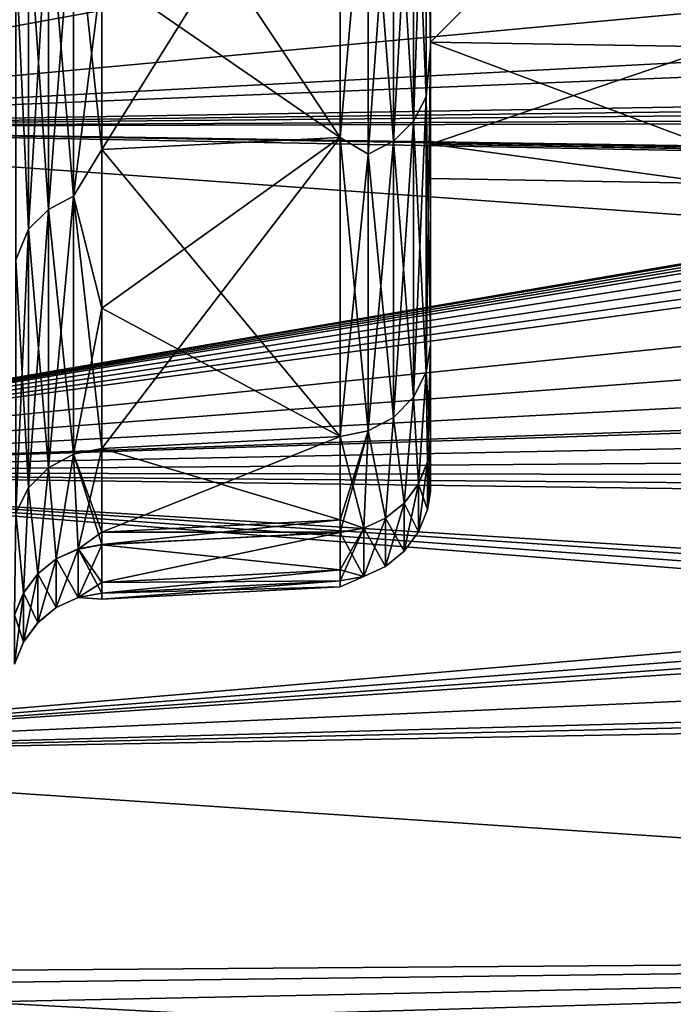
# Model space of a CAD drawing. Header units: metres. Extents: x -31 to 116, y -82 to 82.
# Tile 280 of 656: x 8.54 to 11.98, y -59.34 to -54.17. Entities that reach past the tile are written whole.
import ezdxf

# ---------------------------------------------------------------- set-up
doc = ezdxf.new("R2010")
doc.units = ezdxf.units.M
doc.layers.add('solid_80000000GA_10_1', color=7, linetype='CONTINUOUS')

msp = doc.modelspace()

# ---------------------------------------------------------------- linework, layer by layer
at = {"layer": 'solid_80000000GA_10_1'}
for points in [[(10.67712, -52.797886, 15.25255), (10.7, -52.381554, 15.841394), (10.7, -54.314354, 10.918933)], [(10.67712, -52.797886, -15.25255), (10.7, -54.313854, -10.920397), (10.7, -52.381886, -15.840654)], [(10.7, -52.381554, 15.841394), (10.7, -52.759483, 10.37612), (10.7, -54.283344, 5.439309)], [(10.7, -54.314354, 10.918933), (10.7, -52.381554, 15.841394), (10.7, -54.283344, 5.439309)], [(10.7, -52.381886, -15.840654), (10.7, -54.313854, -10.920397), (10.7, -52.759968, -10.374706)], [(5.595928, -54.73056, -25.962206), (5.595928, -52.598213, -30.048264), (23.04767, -54.017448, -27.916229)], [(12.380383, -52.787518, 29.858343), (5.595928, -52.598213, 30.048264), (5.595928, -54.73056, 25.962206)], [(10.7, -52.759483, 10.37612), (12.205235, -54.30872, 5.446114), (10.7, -54.283344, 5.439309)], [(10.7, -52.759483, 10.37612), (12.205235, -52.784668, 10.383695), (12.205235, -54.30872, 5.446114)], [(10.7, -52.759968, -10.374706), (10.7, -54.283344, -5.439309), (12.205235, -52.784668, -10.383695)], [(10.7, -54.313854, -10.920397), (10.7, -54.283344, -5.439309), (10.7, -52.759968, -10.374706)], [(12.492253, -53.122738, 29.260595), (12.380383, -52.787518, 29.858343), (5.595928, -54.73056, 25.962206)], [(10.67712, -52.797886, -15.25255), (10.610488, -52.923031, -15.305693), (10.610488, -54.699875, -10.679077)], [(10.67712, -54.571331, -10.634789), (10.67712, -52.797886, -15.25255), (10.610488, -54.699875, -10.679077)], [(10.67712, -52.797886, 15.25255), (10.67712, -54.571331, 10.634789), (10.610488, -52.923031, 15.305693)], [(10.67712, -52.797886, 15.25255), (10.7, -54.314354, 10.918933), (10.67712, -54.571331, 10.634789)], [(10.67712, -54.571331, -10.634789), (10.7, -54.313854, -10.920397), (10.67712, -52.797886, -15.25255)], [(10.7, -54.283344, -5.439309), (12.205235, -54.30872, -5.446114), (12.205235, -52.784668, -10.383695)], [(8.973832, -54.847473, -11.105902), (10.226168, -54.78553, -11.084214), (10.226168, -52.83897, -16.04166)], [(8.973832, -54.847473, -11.105902), (10.226168, -52.83897, -16.04166), (8.973832, -53.919682, -13.605121)], [(8.973832, -52.89912, 16.067915), (10.226168, -52.83897, 16.04166), (10.226168, -54.78553, 11.084214)], [(10.226168, -52.83897, -16.04166), (10.226168, -54.78553, -11.084214), (10.373859, -53.091763, -15.377346)], [(10.226168, -54.78553, 11.084214), (10.226168, -52.83897, 16.04166), (10.373859, -53.091763, 15.377346)], [(8.973832, -52.89912, 16.067915), (10.226168, -54.78553, 11.084214), (8.973832, -53.919682, 13.605121)], [(10.610488, -52.923031, -15.305693), (10.506213, -53.024078, -15.348603), (10.506213, -54.803673, -10.714836)], [(10.610488, -54.699875, -10.679077), (10.610488, -52.923031, -15.305693), (10.506213, -54.803673, -10.714836)], [(10.610488, -52.923031, 15.305693), (10.610488, -54.699875, 10.679077), (10.506213, -53.024078, 15.348603)], [(10.67712, -54.571331, 10.634789), (10.610488, -54.699875, 10.679077), (10.610488, -52.923031, 15.305693)], [(10.506213, -53.024078, -15.348603), (10.373859, -53.091763, -15.377346), (10.373859, -54.873196, -10.73879)], [(10.506213, -54.803673, -10.714836), (10.506213, -53.024078, -15.348603), (10.373859, -54.873196, -10.73879)], [(10.506213, -53.024078, 15.348603), (10.506213, -54.803673, 10.714836), (10.373859, -53.091763, 15.377346)], [(10.610488, -54.699875, 10.679077), (10.506213, -54.803673, 10.714836), (10.506213, -53.024078, 15.348603)], [(12.647789, -53.446285, 28.669367), (12.492253, -53.122738, 29.260595), (5.595928, -54.73056, 25.962206)], [(10.226168, -54.78553, -11.084214), (10.373859, -54.873196, -10.73879), (10.373859, -53.091763, -15.377346)], [(10.226168, -54.78553, 11.084214), (10.373859, -53.091763, 15.377346), (10.373859, -54.873196, 10.73879)], [(10.506213, -54.803673, 10.714836), (10.373859, -54.873196, 10.73879), (10.373859, -53.091763, 15.377346)], [(13.0697, -54.036209, 27.552834), (12.647789, -53.446285, 28.669367), (5.595928, -54.73056, 25.962206)], [(8.693426, -55.163563, -10.509368), (8.825714, -55.093819, -10.48568), (8.825714, -53.449249, -14.85303)], [(8.693426, -53.517292, -14.881227), (8.693426, -55.163563, -10.509368), (8.825714, -53.449249, -14.85303)], [(8.693426, -53.517292, 14.881227), (8.825714, -53.449249, 14.85303), (8.825714, -55.093819, 10.48568)], [(8.825714, -53.449249, -14.85303), (8.825714, -55.093819, -10.48568), (8.973832, -53.919682, -13.605121)], [(8.825714, -53.449249, 14.85303), (8.973832, -53.919682, 13.605121), (8.973832, -54.847473, 11.105902)], [(8.825714, -55.093819, 10.48568), (8.825714, -53.449249, 14.85303), (8.973832, -54.847473, 11.105902)], [(8.693426, -53.517292, -14.881227), (8.589252, -53.618801, -14.92329), (8.589252, -55.267601, -10.544704)], [(8.693426, -53.517292, -14.881227), (8.589252, -55.267601, -10.544704), (8.693426, -55.163563, -10.509368)], [(8.693426, -55.163563, 10.509368), (8.589252, -53.618801, 14.92329), (8.693426, -53.517292, 14.881227)], [(8.693426, -55.163563, 10.509368), (8.693426, -53.517292, 14.881227), (8.825714, -55.093819, 10.48568)], [(8.522744, -53.819412, -14.793784), (8.589252, -55.267601, -10.544704), (8.589252, -53.618801, -14.92329)], [(8.589252, -53.618801, 14.92329), (8.589252, -55.267601, 10.544704), (8.522744, -53.819412, 14.793784)], [(8.693426, -55.163563, 10.509368), (8.589252, -55.267601, 10.544704), (8.589252, -53.618801, 14.92329)], [(8.522744, -53.819412, -14.793784), (8.522744, -55.427921, -10.495426), (8.589252, -55.267601, -10.544704)], [(8.589252, -55.267601, 10.544704), (8.522744, -55.427921, 10.495426), (8.522744, -53.819412, 14.793784)], [(8.825714, -55.093819, -10.48568), (8.973832, -54.847473, -11.105902), (8.973832, -53.919682, -13.605121)], [(8.973832, -53.919682, 13.605121), (10.226168, -54.78553, 11.084214), (8.973832, -54.847473, 11.105902)], [(5.595928, -54.73056, -25.962206), (23.04767, -54.017448, -27.916229), (23.04767, -55.984234, -23.726908)], [(13.348016, -54.320648, 26.995575), (13.0697, -54.036209, 27.552834), (5.595928, -54.73056, 25.962206)], [(13.674114, -54.59824, 26.439131), (13.348016, -54.320648, 26.995575), (5.595928, -54.73056, 25.962206)], [(10.67712, -56.018463, -5.904608), (10.7, -55.874046, -5.86588), (10.7, -54.313854, -10.920397)], [(10.67712, -56.018463, -5.904608), (10.7, -54.313854, -10.920397), (10.67712, -54.571331, -10.634789)], [(10.67712, -54.571331, 10.634789), (10.7, -54.314354, 10.918933), (10.7, -55.874046, 5.86588)], [(10.7, -54.283344, -5.439309), (10.7, -54.820034, -2.743155), (12.205235, -54.30872, -5.446114)], [(10.7, -54.283344, 5.439309), (12.205235, -54.30872, 5.446114), (12.205235, -54.846111, 2.746591)], [(10.7, -54.820034, 2.743155), (10.7, -54.283344, 5.439309), (12.205235, -54.846111, 2.746591)], [(10.7, -54.314354, 10.918933), (10.7, -54.283344, 5.439309), (10.7, -54.820034, 2.743155)], [(10.7, -54.313854, -10.920397), (10.7, -54.820034, -2.743155), (10.7, -54.283344, -5.439309)], [(10.7, -54.820034, -2.743155), (12.205235, -54.845394, -2.752052), (12.205235, -54.30872, -5.446114)], [(10.7, -54.313854, -10.920397), (10.7, -55.874046, -5.86588), (10.7, -54.820034, -2.743155)], [(10.7, -54.314354, 10.918933), (10.7, -54.820034, 2.743155), (10.7, -55)], [(10.7, -55.874046, -5.86588), (10.7, -54.314354, 10.918933), (10.7, -55)], [(10.7, -55.874046, -5.86588), (10.7, -55.874046, 5.86588), (10.7, -54.314354, 10.918933)], [(10.67712, -54.571331, -10.634789), (10.610488, -54.699875, -10.679077), (10.610488, -56.149784, -5.939824)], [(10.67712, -56.018463, -5.904608), (10.67712, -54.571331, -10.634789), (10.610488, -56.149784, -5.939824)], [(10.67712, -54.571331, 10.634789), (10.67712, -56.018463, 5.904608), (10.610488, -54.699875, 10.679077)], [(10.67712, -54.571331, 10.634789), (10.7, -55.874046, 5.86588), (10.67712, -56.018463, 5.904608)], [(13.720813, -54.62923, 26.376413), (13.674114, -54.59824, 26.439131), (5.595928, -54.73056, 25.962206)], [(13.772994, -54.654766, 26.324995), (13.720813, -54.62923, 26.376413), (5.595928, -54.73056, 25.962206)], [(13.887912, -54.690395, 26.254307), (13.772994, -54.654766, 26.324995), (5.595928, -54.73056, 25.962206)], [(14.011325, -54.707241, 26.222874), (13.887912, -54.690395, 26.254307), (5.595928, -54.73056, 25.962206)], [(14.011325, -54.707241, 26.222874), (5.595928, -54.73056, 25.962206), (15.488615, -54.880608, 25.904158)], [(5.595928, -56.546066, -21.725851), (5.595928, -54.73056, -25.962206), (23.04767, -55.984234, -23.726908)], [(15.155936, -54.91227, 25.826351), (5.595928, -54.73056, 25.962206), (5.595928, -56.546066, 21.725851)], [(15.314411, -54.886837, 25.885389), (15.488615, -54.880608, 25.904158), (5.595928, -54.73056, 25.962206)], [(15.155936, -54.91227, 25.826351), (15.314411, -54.886837, 25.885389), (5.595928, -54.73056, 25.962206)], [(10.610488, -54.699875, -10.679077), (10.506213, -54.803673, -10.714836), (10.506213, -56.255821, -5.968258)], [(10.610488, -56.149784, -5.939824), (10.610488, -54.699875, -10.679077), (10.506213, -56.255821, -5.968258)], [(10.610488, -54.699875, 10.679077), (10.610488, -56.149784, 5.939824), (10.506213, -54.803673, 10.714836)], [(10.610488, -54.699875, 10.679077), (10.67712, -56.018463, 5.904608), (10.610488, -56.149784, 5.939824)], [(8.973832, -56.419712, -6.012209), (10.226168, -56.356323, -5.995209), (10.226168, -54.78553, -11.084214)], [(8.973832, -55.681206, -8.573751), (10.226168, -54.78553, -11.084214), (8.973832, -54.847473, -11.105902)], [(8.973832, -56.419712, -6.012209), (10.226168, -54.78553, -11.084214), (8.973832, -55.681206, -8.573751)], [(8.973832, -54.847473, 11.105902), (10.226168, -54.78553, 11.084214), (10.226168, -56.356323, 5.995209)], [(10.226168, -54.78553, -11.084214), (10.226168, -56.356323, -5.995209), (10.373859, -54.873196, -10.73879)], [(10.226168, -54.78553, 11.084214), (10.373859, -56.326847, 5.987305), (10.226168, -56.356323, 5.995209)], [(10.226168, -54.78553, 11.084214), (10.373859, -54.873196, 10.73879), (10.373859, -56.326847, 5.987305)], [(8.825714, -55.093819, -10.48568), (8.973832, -55.681206, -8.573751), (8.973832, -54.847473, -11.105902)], [(8.825714, -55.093819, 10.48568), (8.973832, -54.847473, 11.105902), (8.973832, -55.681206, 8.573751)], [(8.973832, -54.847473, 11.105902), (10.226168, -56.356323, 5.995209), (8.973832, -55.681206, 8.573751)], [(10.506213, -54.803673, -10.714836), (10.373859, -54.873196, -10.73879), (10.373859, -56.326847, -5.987305)], [(10.506213, -56.255821, -5.968258), (10.506213, -54.803673, -10.714836), (10.373859, -56.326847, -5.987305)], [(10.506213, -54.803673, 10.714836), (10.506213, -56.255821, 5.968258), (10.373859, -54.873196, 10.73879)], [(10.506213, -54.803673, 10.714836), (10.610488, -56.149784, 5.939824), (10.506213, -56.255821, 5.968258)], [(10.7, -54.820034, -2.743155), (12.205235, -55.026272, -0.002754), (12.205235, -54.845394, -2.752052)], [(10.7, -54.820034, 2.743155), (12.205235, -54.846111, 2.746591), (12.205235, -55.026272, -0.002754)], [(10.7, -55), (10.7, -54.820034, 2.743155), (12.205235, -55.026272, -0.002754)], [(10.7, -54.820034, -2.743155), (10.7, -55), (12.205235, -55.026272, -0.002754)], [(10.7, -55.874046, -5.86588), (10.7, -55), (10.7, -54.820034, -2.743155)], [(10.226168, -56.356323, -5.995209), (10.373859, -56.326847, -5.987305), (10.373859, -54.873196, -10.73879)], [(10.373859, -54.873196, 10.73879), (10.506213, -56.255821, 5.968258), (10.373859, -56.326847, 5.987305)], [(15.076706, -54.930767, 25.784433), (15.155936, -54.91227, 25.826351), (5.595928, -56.546066, 21.725851)], [(14.997478, -54.949265, 25.742516), (15.076706, -54.930767, 25.784433), (5.595928, -56.546066, 21.725851)], [(14.864974, -54.992233, 25.646399), (14.997478, -54.949265, 25.742516), (5.595928, -56.546066, 21.725851)], [(14.807625, -55.020908, 25.583006), (14.864974, -54.992233, 25.646399), (5.595928, -56.546066, 21.725851)], [(14.760525, -55.052708, 25.51301), (14.807625, -55.020908, 25.583006), (5.595928, -56.546066, 21.725851)], [(14.704116, -55.119102, 25.367455), (14.760525, -55.052708, 25.51301), (5.595928, -56.546066, 21.725851)], [(8.693426, -56.520485, -6.039232), (8.825714, -56.449341, -6.020154), (8.825714, -55.093819, -10.48568)], [(8.693426, -55.163563, -10.509368), (8.693426, -56.520485, -6.039232), (8.825714, -55.093819, -10.48568)], [(8.693426, -55.163563, 10.509368), (8.825714, -55.093819, 10.48568), (8.825714, -56.449341, 6.020154)], [(8.825714, -55.093819, -10.48568), (8.825714, -56.449341, -6.020154), (8.973832, -55.681206, -8.573751)], [(8.825714, -55.093819, 10.48568), (8.973832, -55.681206, 8.573751), (8.973832, -56.419712, 6.012209)], [(8.825714, -56.449341, 6.020154), (8.825714, -55.093819, 10.48568), (8.973832, -56.419712, 6.012209)], [(14.696737, -55.186481, 25.220306), (14.704116, -55.119102, 25.367455), (5.595928, -56.546066, 21.725851)], [(14.734339, -55.249187, 25.083845), (14.696737, -55.186481, 25.220306), (5.595928, -56.546066, 21.725851)], [(8.693426, -55.163563, -10.509368), (8.589252, -55.267601, -10.544704), (8.589252, -56.62661, -6.067691)], [(8.693426, -55.163563, -10.509368), (8.589252, -56.62661, -6.067691), (8.693426, -56.520485, -6.039232)], [(8.693426, -55.163563, 10.509368), (8.693426, -56.520485, 6.039232), (8.589252, -55.267601, 10.544704)], [(8.693426, -55.163563, 10.509368), (8.825714, -56.449341, 6.020154), (8.693426, -56.520485, 6.039232)], [(14.806844, -55.299412, 24.975275), (14.734339, -55.249187, 25.083845), (5.595928, -56.546066, 21.725851)], [(15.334371, -55.541748, 24.449245), (14.806844, -55.299412, 24.975275), (5.595928, -56.546066, 21.725851)], [(8.522744, -56.757992, -6.102923), (8.589252, -56.62661, -6.067691), (8.589252, -55.267601, -10.544704)], [(8.522744, -55.427921, -10.495426), (8.522744, -56.757992, -6.102923), (8.589252, -55.267601, -10.544704)], [(8.589252, -55.267601, 10.544704), (8.589252, -56.62661, 6.067691), (8.522744, -55.427921, 10.495426)], [(8.693426, -56.520485, 6.039232), (8.589252, -56.62661, 6.067691), (8.589252, -55.267601, 10.544704)], [(8.589252, -56.62661, 6.067691), (8.522744, -56.757992, 6.102923), (8.522744, -55.427921, 10.495426)], [(15.905384, -55.764702, 23.956247), (15.334371, -55.541748, 24.449245), (5.595928, -56.546066, 21.725851)], [(8.825714, -56.449341, -6.020154), (8.973832, -56.419712, -6.012209), (8.973832, -55.681206, -8.573751)], [(8.973832, -55.681206, 8.573751), (10.226168, -56.356323, 5.995209), (8.973832, -56.419712, 6.012209)], [(16.513653, -55.966743, 23.502419), (15.905384, -55.764702, 23.956247), (5.595928, -56.546066, 21.725851)], [(10.67712, -56.018463, 5.904608), (10.7, -55.874046, 5.86588), (10.684073, -56.490177, 3.572144)], [(10.67712, -56.018463, -5.904608), (10.7, -56.367599, -3.545721), (10.7, -55.874046, -5.86588)], [(10.684073, -56.490177, 3.572144), (10.7, -55.874046, 5.86588), (10.7, -56.366486, 3.552753)], [(10.7, -56.367599, -3.545721), (10.7, -56.366486, 3.552753), (10.7, -55.874046, 5.86588)], [(10.7, -55.874046, -5.86588), (10.7, -56.367599, -3.545721), (10.7, -55.874046, 5.86588)], [(17.153511, -56.147499, 23.091404), (16.513653, -55.966743, 23.502419), (5.595928, -56.546066, 21.725851)], [(5.595928, -56.546066, -21.725851), (23.04767, -55.984234, -23.726908), (23.04767, -57.626732, -19.4)], [(10.63731, -56.607071, -3.583423), (10.67712, -56.018463, -5.904608), (10.610488, -56.149784, -5.939824)], [(10.610488, -56.149784, 5.939824), (10.67712, -56.018463, 5.904608), (10.63731, -56.605942, 3.590531)], [(10.63731, -56.607071, -3.583423), (10.684073, -56.491302, -3.565073), (10.67712, -56.018463, -5.904608)], [(10.67712, -56.018463, 5.904608), (10.684073, -56.490177, 3.572144), (10.63731, -56.605942, 3.590531)], [(10.684073, -56.491302, -3.565073), (10.7, -56.367599, -3.545721), (10.67712, -56.018463, -5.904608)], [(17.823196, -56.307724, 22.724171), (17.153511, -56.147499, 23.091404), (5.595928, -56.546066, 21.725851)], [(10.562687, -56.707588, -3.599356), (10.610488, -56.149784, -5.939824), (10.506213, -56.255821, -5.968258)], [(10.506213, -56.255821, 5.968258), (10.610488, -56.149784, 5.939824), (10.562687, -56.706455, 3.606495)], [(10.562687, -56.707588, -3.599356), (10.63731, -56.607071, -3.583423), (10.610488, -56.149784, -5.939824)], [(10.610488, -56.149784, 5.939824), (10.63731, -56.605942, 3.590531), (10.562687, -56.706455, 3.606495)], [(10.46496, -56.786449, -3.611856), (10.506213, -56.255821, -5.968258), (10.373859, -56.326847, -5.987305)], [(10.373859, -56.326847, 5.987305), (10.506213, -56.255821, 5.968258), (10.46496, -56.785313, 3.61902)], [(10.46496, -56.786449, -3.611856), (10.562687, -56.707588, -3.599356), (10.506213, -56.255821, -5.968258)], [(10.506213, -56.255821, 5.968258), (10.562687, -56.706455, 3.606495), (10.46496, -56.785313, 3.61902)], [(18.522526, -56.448086, 22.401716), (17.823196, -56.307724, 22.724171), (5.595928, -56.546066, 21.725851)], [(10.350353, -56.838634, -3.620128), (10.373859, -56.326847, -5.987305), (10.226168, -56.356323, -5.995209)], [(10.373859, -56.326847, 5.987305), (10.350353, -56.837494, 3.627308), (10.226168, -56.859673, 3.630831)], [(10.226168, -56.794037, 4.022376), (10.373859, -56.326847, 5.987305), (10.226168, -56.859673, 3.630831)], [(10.226168, -56.794037, 4.022376), (10.226168, -56.356323, 5.995209), (10.373859, -56.326847, 5.987305)], [(10.350353, -56.838634, -3.620128), (10.46496, -56.786449, -3.611856), (10.373859, -56.326847, -5.987305)], [(10.373859, -56.326847, 5.987305), (10.46496, -56.785313, 3.61902), (10.350353, -56.837494, 3.627308)], [(8.973832, -56.858669, -4.033781), (10.226168, -56.794037, -4.022376), (10.226168, -56.356323, -5.995209)], [(8.973832, -56.858669, -4.033781), (10.226168, -56.356323, -5.995209), (8.973832, -56.419712, -6.012209)], [(8.973832, -56.419712, 6.012209), (10.226168, -56.356323, 5.995209), (10.226168, -56.794037, 4.022376)], [(10.226168, -56.794037, -4.022376), (10.350353, -56.838634, -3.620128), (10.226168, -56.356323, -5.995209)], [(10.684073, -56.740589, 1.197487), (10.7, -56.366486, 3.552753), (10.7, -56.452827, 2.958283)], [(10.684073, -56.490177, 3.572144), (10.7, -56.366486, 3.552753), (10.684073, -56.740589, 1.197487)], [(10.684073, -56.491302, -3.565073), (10.7, -56.452827, -2.958283), (10.7, -56.367599, -3.545721)], [(10.7, -56.452827, -2.958283), (10.7, -56.452827, 2.958283), (10.7, -56.366486, 3.552753)], [(10.7, -56.367599, -3.545721), (10.7, -56.452827, -2.958283), (10.7, -56.366486, 3.552753)], [(19.241255, -56.567226, 22.12949), (18.522526, -56.448086, 22.401716), (5.595928, -56.546066, 21.725851)], [(8.735041, -56.998852, -3.652937), (8.825714, -56.449341, -6.020154), (8.693426, -56.520485, -6.039232)], [(8.735041, -56.999996, 3.645705), (8.693426, -56.520485, 6.039232), (8.825714, -56.449341, 6.020154)], [(8.849648, -56.946671, -3.644649), (8.825714, -56.449341, -6.020154), (8.735041, -56.998852, -3.652937)], [(8.849648, -56.947815, 3.637434), (8.735041, -56.999996, 3.645705), (8.825714, -56.449341, 6.020154)], [(8.973832, -56.858669, -4.033781), (8.973832, -56.419712, -6.012209), (8.825714, -56.449341, -6.020154)], [(8.849648, -56.947815, 3.637434), (8.825714, -56.449341, 6.020154), (8.973832, -56.419712, 6.012209)], [(8.973832, -56.858669, -4.033781), (8.825714, -56.449341, -6.020154), (8.973832, -56.924492, -3.641126)], [(8.849648, -56.946671, -3.644649), (8.973832, -56.924492, -3.641126), (8.825714, -56.449341, -6.020154)], [(8.849648, -56.947815, 3.637434), (8.973832, -56.419712, 6.012209), (8.973832, -56.858669, 4.033781)], [(8.973832, -56.858669, 4.033781), (8.973832, -56.419712, 6.012209), (10.226168, -56.794037, 4.022376)], [(10.684073, -56.740589, 1.197487), (10.7, -56.452827, 2.958283), (10.7, -56.615505, 1.191728)], [(10.684073, -56.491302, -3.565073), (10.7, -56.615879, -1.184622), (10.7, -56.452827, -2.958283)], [(10.7, -56.615879, -1.184622), (10.7, -56.615505, 1.191728), (10.7, -56.452827, 2.958283)], [(10.7, -56.452827, -2.958283), (10.7, -56.615879, -1.184622), (10.7, -56.452827, 2.958283)], [(10.684073, -56.490177, 3.572144), (10.684073, -56.740589, 1.197487), (10.63731, -56.857639, 1.20365)], [(10.63731, -56.605942, 3.590531), (10.684073, -56.490177, 3.572144), (10.63731, -56.857639, 1.20365)], [(10.684073, -56.740963, -1.190337), (10.684073, -56.491302, -3.565073), (10.63731, -56.607071, -3.583423)], [(10.684073, -56.740963, -1.190337), (10.7, -56.615879, -1.184622), (10.684073, -56.491302, -3.565073)], [(5.595928, -56.546066, -21.725851), (23.04767, -57.626732, -19.4), (21.5, -57.598862, -19.4)], [(21.250086, -57.678055, -19.150087), (5.595928, -56.546066, -21.725851), (21.5, -57.598862, -19.4)], [(21, -57.756149, -18.9), (5.595928, -58.034225, -17.363726), (5.595928, -56.546066, -21.725851)], [(21.250086, -57.678055, -19.150087), (21, -57.756149, -18.9), (5.595928, -56.546066, -21.725851)], [(20.730347, -56.744804, 21.73646), (5.595928, -56.546066, 21.725851), (5.595928, -58.034225, 17.363726)], [(19.975246, -56.6656, 21.908407), (19.241255, -56.567226, 22.12949), (5.595928, -56.546066, 21.725851)], [(20.730347, -56.744804, 21.73646), (19.975246, -56.6656, 21.908407), (5.595928, -56.546066, 21.725851)], [(8.637313, -57.077709, -3.665462), (8.693426, -56.520485, -6.039232), (8.589252, -56.62661, -6.067691)], [(8.637313, -57.078861, 3.658206), (8.589252, -56.62661, 6.067691), (8.693426, -56.520485, 6.039232)], [(8.735041, -56.998852, -3.652937), (8.693426, -56.520485, -6.039232), (8.637313, -57.077709, -3.665462)], [(8.735041, -56.999996, 3.645705), (8.637313, -57.078861, 3.658206), (8.693426, -56.520485, 6.039232)], [(10.63731, -56.605942, 3.590531), (10.63731, -56.857639, 1.20365), (10.562687, -56.95927, 1.209002)], [(10.562687, -56.706455, 3.606495), (10.63731, -56.605942, 3.590531), (10.562687, -56.95927, 1.209002)], [(10.63731, -56.858017, -1.196464), (10.63731, -56.607071, -3.583423), (10.562687, -56.707588, -3.599356)], [(10.63731, -56.858017, -1.196464), (10.684073, -56.740963, -1.190337), (10.63731, -56.607071, -3.583423)], [(8.56269, -57.178223, -3.681426), (8.589252, -56.62661, -6.067691), (8.522744, -56.757992, -6.102923)], [(8.56269, -57.179379, 3.674139), (8.522744, -56.757992, 6.102923), (8.589252, -56.62661, 6.067691)], [(8.637313, -57.077709, -3.665462), (8.589252, -56.62661, -6.067691), (8.56269, -57.178223, -3.681426)], [(8.637313, -57.078861, 3.658206), (8.56269, -57.179379, 3.674139), (8.589252, -56.62661, 6.067691)], [(10.684073, -56.740963, -1.190337), (10.7, -56.615505, 1.191728), (10.7, -56.646904)], [(10.684073, -56.740589, 1.197487), (10.7, -56.615505, 1.191728), (10.684073, -56.740963, -1.190337)], [(10.684073, -56.740963, -1.190337), (10.7, -56.646904), (10.7, -56.615879, -1.184622)], [(10.7, -56.615879, -1.184622), (10.7, -56.646904), (10.7, -56.615505, 1.191728)], [(10.562687, -56.706455, 3.606495), (10.562687, -56.95927, 1.209002), (10.46496, -57.039009, 1.213201)], [(10.46496, -56.785313, 3.61902), (10.562687, -56.706455, 3.606495), (10.46496, -57.039009, 1.213201)], [(10.562687, -56.959652, -1.201784), (10.562687, -56.707588, -3.599356), (10.46496, -56.786449, -3.611856)], [(10.562687, -56.959652, -1.201784), (10.63731, -56.858017, -1.196464), (10.562687, -56.707588, -3.599356)], [(21.497269, -56.804195, 21.616348), (20.730347, -56.744804, 21.73646), (5.595928, -58.034225, 17.363726)], [(8.56269, -57.178223, -3.681426), (8.522744, -56.757992, -6.102923), (8.515926, -57.293983, -3.699813)], [(8.56269, -57.179379, 3.674139), (8.515926, -57.295147, 3.692489), (8.522744, -56.757992, 6.102923)], [(10.684073, -56.740589, 1.197487), (10.684073, -56.740963, -1.190337), (10.63731, -56.858017, -1.196464)], [(10.63731, -56.857639, 1.20365), (10.684073, -56.740589, 1.197487), (10.63731, -56.858017, -1.196464)], [(22.27318, -56.843796, 21.548958), (21.497269, -56.804195, 21.616348), (5.595928, -58.034225, 17.363726)], [(8.973832, -56.924492, -3.641126), (10.226168, -56.860813, -3.623644), (10.226168, -56.794037, -4.022376)], [(8.973832, -56.858669, -4.033781), (8.973832, -56.924492, -3.641126), (10.226168, -56.794037, -4.022376)], [(8.973832, -56.858669, 4.033781), (10.226168, -56.794037, 4.022376), (10.226168, -56.859673, 3.630831)], [(10.226168, -56.794037, -4.022376), (10.226168, -56.860813, -3.623644), (10.350353, -56.838634, -3.620128)], [(10.46496, -56.785313, 3.61902), (10.46496, -57.039009, 1.213201), (10.350353, -57.09177, 1.215979)], [(10.350353, -56.837494, 3.627308), (10.46496, -56.785313, 3.61902), (10.350353, -57.09177, 1.215979)], [(10.46496, -57.039391, -1.205957), (10.46496, -56.786449, -3.611856), (10.350353, -56.838634, -3.620128)], [(10.46496, -57.039391, -1.205957), (10.562687, -56.959652, -1.201784), (10.46496, -56.786449, -3.611856)], [(23.04767, -56.86322, 21.535429), (22.27318, -56.843796, 21.548958), (5.595928, -58.034225, 17.363726)], [(23.04767, -57.254906, 20.471352), (23.04767, -56.86322, 21.535429), (5.595928, -58.034225, 17.363726)], [(8.849648, -56.947815, 3.637434), (8.973832, -56.858669, 4.033781), (8.973832, -56.925636, 3.633919)], [(8.973832, -56.925636, 3.633919), (8.973832, -56.858669, 4.033781), (10.226168, -56.859673, 3.630831)], [(8.973832, -56.925636, 3.633919), (10.226168, -56.859673, 3.630831), (10.226168, -57.058006, 2.018882)], [(8.973832, -57.123386, -2.024607), (10.226168, -57.058006, -2.018882), (10.226168, -56.860813, -3.623644)], [(8.973832, -56.924492, -3.641126), (8.973832, -57.123386, -2.024607), (10.226168, -56.860813, -3.623644)], [(10.350353, -56.837494, 3.627308), (10.350353, -57.09177, 1.215979), (10.226168, -57.114197, 1.21716)], [(10.226168, -57.058006, 2.018882), (10.350353, -56.837494, 3.627308), (10.226168, -57.114197, 1.21716)], [(10.226168, -57.058006, 2.018882), (10.226168, -56.859673, 3.630831), (10.350353, -56.837494, 3.627308)], [(10.350353, -57.092152, -1.208719), (10.350353, -56.838634, -3.620128), (10.226168, -56.860813, -3.623644)], [(10.226168, -57.058006, -2.018882), (10.350353, -57.092152, -1.208719), (10.226168, -56.860813, -3.623644)], [(10.350353, -57.092152, -1.208719), (10.46496, -57.039391, -1.205957), (10.350353, -56.838634, -3.620128)], [(10.63731, -56.857639, 1.20365), (10.63731, -56.858017, -1.196464), (10.562687, -56.959652, -1.201784)], [(10.562687, -56.95927, 1.209002), (10.63731, -56.857639, 1.20365), (10.562687, -56.959652, -1.201784)], [(8.849648, -56.946671, -3.644649), (8.735041, -56.998852, -3.652937), (8.849648, -57.20216, -1.221792)], [(8.735041, -57.255306, 1.217259), (8.735041, -56.999996, 3.645705), (8.849648, -56.947815, 3.637434)], [(8.849648, -57.202545, 1.214498), (8.735041, -57.255306, 1.217259), (8.849648, -56.947815, 3.637434)], [(8.849648, -56.946671, -3.644649), (8.973832, -57.123386, -2.024607), (8.973832, -56.924492, -3.641126)], [(8.849648, -57.202545, 1.214498), (8.973832, -56.925636, 3.633919), (8.973832, -57.123386, 2.024607)], [(8.849648, -57.202545, 1.214498), (8.849648, -56.947815, 3.637434), (8.973832, -56.925636, 3.633919)], [(8.849648, -56.946671, -3.644649), (8.973832, -57.179737, -1.220612), (8.973832, -57.123386, -2.024607)], [(8.849648, -56.946671, -3.644649), (8.849648, -57.20216, -1.221792), (8.973832, -57.179737, -1.220612)], [(8.973832, -57.123386, 2.024607), (8.973832, -56.925636, 3.633919), (10.226168, -57.058006, 2.018882)], [(10.562687, -56.95927, 1.209002), (10.562687, -56.959652, -1.201784), (10.46496, -57.039391, -1.205957)], [(10.46496, -57.039009, 1.213201), (10.562687, -56.95927, 1.209002), (10.46496, -57.039391, -1.205957)], [(8.735041, -56.998852, -3.652937), (8.637313, -57.077709, -3.665462), (8.735041, -57.254925, -1.224571)], [(8.637313, -57.335045, 1.221433), (8.637313, -57.078861, 3.658206), (8.735041, -56.999996, 3.645705)], [(8.735041, -57.255306, 1.217259), (8.637313, -57.335045, 1.221433), (8.735041, -56.999996, 3.645705)], [(8.735041, -56.998852, -3.652937), (8.735041, -57.254925, -1.224571), (8.849648, -57.20216, -1.221792)], [(8.973832, -57.179737, -1.220612), (10.226168, -57.114578, -1.209893), (10.226168, -57.058006, -2.018882)], [(8.973832, -57.123386, -2.024607), (8.973832, -57.179737, -1.220612), (10.226168, -57.058006, -2.018882)], [(8.973832, -57.123386, 2.024607), (10.226168, -57.058006, 2.018882), (10.226168, -57.114197, 1.21716)], [(10.226168, -57.058006, -2.018882), (10.226168, -57.114578, -1.209893), (10.350353, -57.092152, -1.208719)], [(10.46496, -57.039009, 1.213201), (10.46496, -57.039391, -1.205957), (10.350353, -57.092152, -1.208719)], [(10.350353, -57.09177, 1.215979), (10.46496, -57.039009, 1.213201), (10.350353, -57.092152, -1.208719)], [(8.637313, -57.077709, -3.665462), (8.56269, -57.178223, -3.681426), (8.637313, -57.33466, -1.22877)], [(8.56269, -57.436676, 1.226753), (8.56269, -57.179379, 3.674139), (8.637313, -57.078861, 3.658206)], [(8.637313, -57.335045, 1.221433), (8.56269, -57.436676, 1.226753), (8.637313, -57.078861, 3.658206)], [(8.637313, -57.077709, -3.665462), (8.637313, -57.33466, -1.22877), (8.735041, -57.254925, -1.224571)], [(8.849648, -57.202545, 1.214498), (8.973832, -57.123386, 2.024607), (8.973832, -57.180119, 1.213324)], [(8.973832, -57.180119, 1.213324), (10.226168, -57.114197, 1.21716), (10.226168, -57.146221)], [(8.973832, -57.180119, 1.213324), (8.973832, -57.123386, 2.024607), (10.226168, -57.114197, 1.21716)], [(8.973832, -57.211853), (10.226168, -57.146221), (10.226168, -57.114578, -1.209893)], [(8.973832, -57.179737, -1.220612), (8.973832, -57.211853), (10.226168, -57.114578, -1.209893)], [(10.350353, -57.09177, 1.215979), (10.350353, -57.092152, -1.208719), (10.226168, -57.114578, -1.209893)], [(10.226168, -57.146221), (10.350353, -57.09177, 1.215979), (10.226168, -57.114578, -1.209893)], [(10.226168, -57.146221), (10.226168, -57.114197, 1.21716), (10.350353, -57.09177, 1.215979)], [(8.56269, -57.178223, -3.681426), (8.515926, -57.293983, -3.699813), (8.56269, -57.436291, -1.234121)], [(8.56269, -57.178223, -3.681426), (8.56269, -57.436291, -1.234121), (8.637313, -57.33466, -1.22877)], [(8.973832, -57.211853), (8.973832, -57.180119, 1.213324), (10.226168, -57.146221)], [(8.515926, -57.553734, 1.23288), (8.515926, -57.295147, 3.692489), (8.56269, -57.179379, 3.674139)], [(8.56269, -57.436676, 1.226753), (8.515926, -57.553734, 1.23288), (8.56269, -57.179379, 3.674139)], [(8.849648, -57.20216, -1.221792), (8.735041, -57.254925, -1.224571), (8.849648, -57.202545, 1.214498)], [(8.735041, -57.254925, -1.224571), (8.735041, -57.255306, 1.217259), (8.849648, -57.202545, 1.214498)], [(8.849648, -57.20216, -1.221792), (8.973832, -57.211853), (8.973832, -57.179737, -1.220612)], [(8.849648, -57.20216, -1.221792), (8.973832, -57.180119, 1.213324), (8.973832, -57.211853)], [(8.849648, -57.20216, -1.221792), (8.849648, -57.202545, 1.214498), (8.973832, -57.180119, 1.213324)], [(21.5, -57.598862, 19.4), (23.04767, -57.254906, 20.471352), (5.595928, -58.034225, 17.363726)], [(8.735041, -57.254925, -1.224571), (8.637313, -57.33466, -1.22877), (8.735041, -57.255306, 1.217259)], [(8.637313, -57.33466, -1.22877), (8.637313, -57.335045, 1.221433), (8.735041, -57.255306, 1.217259)], [(8.515926, -57.293983, -3.699813), (8.515926, -57.553345, -1.240285), (8.56269, -57.436291, -1.234121)], [(8.637313, -57.33466, -1.22877), (8.56269, -57.436291, -1.234121), (8.637313, -57.335045, 1.221433)], [(8.56269, -57.436291, -1.234121), (8.56269, -57.436676, 1.226753), (8.637313, -57.335045, 1.221433)], [(8.56269, -57.436291, -1.234121), (8.515926, -57.553345, -1.240285), (8.56269, -57.436676, 1.226753)], [(8.515926, -57.553345, -1.240285), (8.515926, -57.553734, 1.23288), (8.56269, -57.436676, 1.226753)], [(21.250248, -57.678005, 19.150248), (21.5, -57.598862, 19.4), (5.595928, -58.034225, 17.363726)], [(21, -57.756149, 18.9), (21.250248, -57.678005, 19.150248), (5.595928, -58.034225, 17.363726)], [(21, -57.756149, -18.9), (21, -59.068905, -14.277467), (5.595928, -58.034225, -17.363726)], [(21, -59.068905, 14.277467), (21, -57.756149, 18.9), (5.595928, -58.034225, 17.363726)], [(21, -59.068905, -14.277467), (5.611219, -59.18264, -12.919016), (5.595928, -58.034225, -17.363726)], [(21, -59.068905, 14.277467), (5.595928, -58.034225, 17.363726), (5.611217, -59.18264, 12.919018)], [(21, -59.068905, 14.277467), (5.611217, -59.18264, 12.919018), (5.941689, -59.254948, 12.597247)], [(21, -59.068905, -14.277467), (21, -60.012104, -9.566992), (5.611219, -59.18264, -12.919016)], [(21, -59.068905, 14.277467), (5.941689, -59.254948, 12.597247), (6.409407, -59.367031, 12.079131)], [(21, -59.068905, 14.277467), (6.409407, -59.367031, 12.079131), (6.835936, -59.480961, 11.525806)], [(21, -59.068905, 14.277467), (6.835936, -59.480961, 11.525806), (7.218323, -59.594967, 10.940958)], [(21, -59.068905, 14.277467), (7.218323, -59.594967, 10.940958), (7.553925, -59.707409, 10.328726)], [(21, -59.068905, 14.277467), (7.553925, -59.707409, 10.328726), (7.8407, -59.816708, 9.693205)], [(21, -60.012104, 9.566992), (21, -59.068905, 14.277467), (7.8407, -59.816708, 9.693205)], [(21, -60.012104, -9.566992), (5.941687, -59.254948, -12.597249), (5.611219, -59.18264, -12.919016)], [(21, -60.012104, -9.566992), (6.409407, -59.367031, -12.079131), (5.941687, -59.254948, -12.597249)]]:
    msp.add_3dface(points, dxfattribs=at)

doc.saveas('drawing.dxf')
